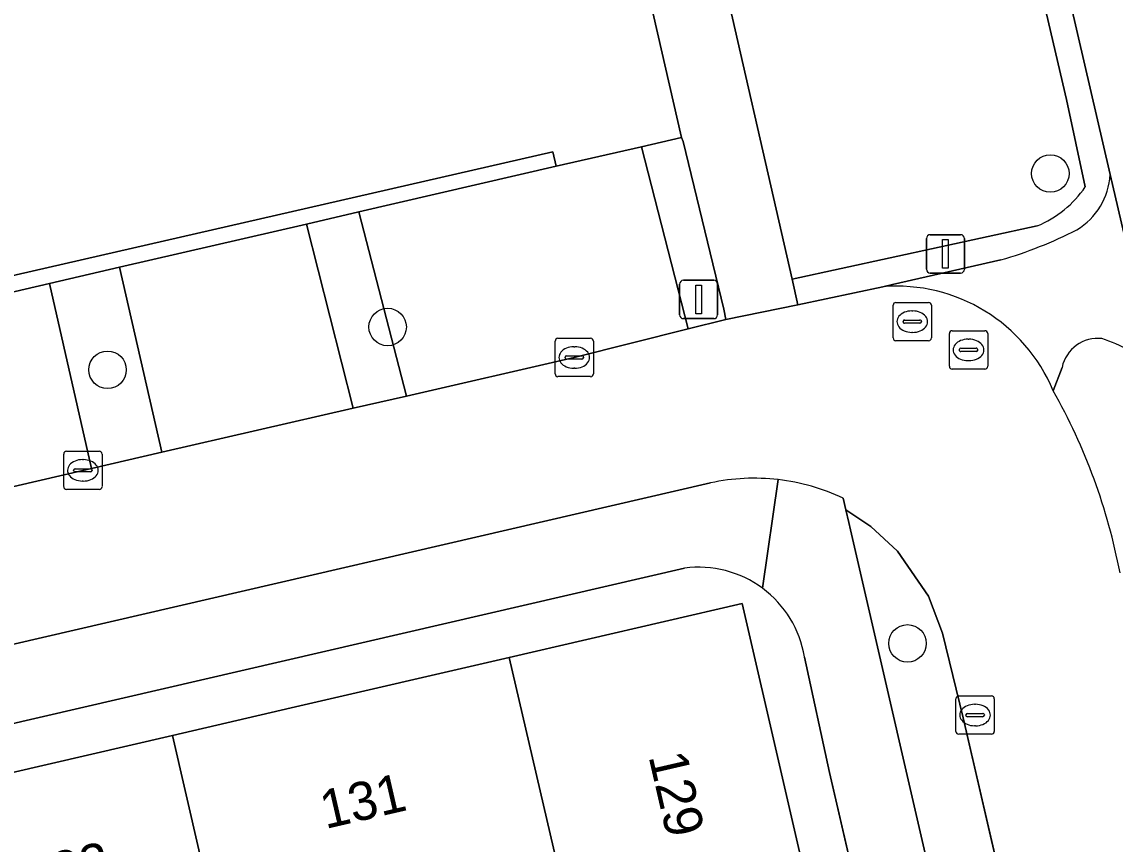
# Model space of a CAD drawing. Extents: x 156412 to 157779, y 382335 to 383768.
# Drawn here: x 156875.43 to 156903.96, y 383326.08 to 383347.53 of the extents above; entities that cross this region are included whole.
import ezdxf

# ---------------------------------------------------------------- set-up
doc = ezdxf.new("R2010")
doc.units = 0
for name, color, linetype in [('IMGEO_Berm_groen', 7, 'Continuous'), ('IMGEO_Boom', 7, 'Continuous'), ('IMGEO_Erf', 7, 'Continuous'), ('IMGEO_Fietspad_gesloten', 7, 'Continuous'), ('IMGEO_Groenvoorziening', 7, 'Continuous'), ('IMGEO_Haag', 7, 'Continuous'), ('IMGEO_Kolk', 7, 'Continuous'), ('IMGEO_Lichtmast', 7, 'Continuous'), ('IMGEO_Pand', 7, 'Continuous'), ('IMGEO_Pand_nummerreeks', 7, 'Continuous'), ('IMGEO_Parkeervlak_open', 7, 'Continuous'), ('IMGEO_Rijbaan_lokaal_gesloten', 7, 'Continuous'), ('IMGEO_Rioolput', 7, 'Continuous'), ('IMGEO_Verkeersbordpaal', 7, 'Continuous'), ('IMGEO_Voetpad_open', 7, 'Continuous')]:
    doc.layers.add(name, color=color, linetype=linetype)

msp = doc.modelspace()

# ---------------------------------------------------------------- linework, layer by layer
at = {"layer": 'IMGEO_Berm_groen'}
msp.add_lwpolyline([(156902.577, 383338.518), (156902.344, 383337.909)], dxfattribs=at)
for centre, radius, start, end in [((156903.513, 383338.318), 0.957, 83.734, 167.9332), ((156902.034, 383334.582), 4.947, 53.254, 71.3421), ((156888.779, 383330.233), 15.586, 10.8065, 29.5058)]:
    msp.add_arc(centre, radius, start, end, dxfattribs=at)
at = {"layer": 'IMGEO_Boom'}
for centre in [(156902.27, 383343.575), (156884.974, 383339.572), (156877.665, 383338.455), (156898.542, 383331.317)]:
    msp.add_circle(centre, 0.489, dxfattribs=at)
at = {"layer": 'IMGEO_Erf'}
for points in [[(156892.726, 383333.279), (156837.266, 383320.457)], [(156888.148, 383330.949), (156894.226, 383332.356), (156896.306, 383323.358), (156897.794, 383316.918), (156899.078, 383311.365), (156900.361, 383305.812), (156901.645, 383300.258), (156902.928, 383294.705), (156904.212, 383289.152), (156905.538, 383283.413), (156906.748, 383283.693), (156896.506, 383327.947), (156895.853, 383330.962)], [(156866.466, 383325.93), (156872.921, 383327.425), (156879.36, 383328.915), (156882.46, 383329.632), (156888.148, 383330.949)]]:
    msp.add_lwpolyline(points, dxfattribs=at)
for centre, radius, start, end in [((156893.096, 383330.514), 2.79, 53.4149, 97.6257), ((156893.101, 383330.512), 2.789, 9.2918, 53.5156)]:
    msp.add_arc(centre, radius, start, end, dxfattribs=at)
at = {"layer": 'IMGEO_Fietspad_gesloten'}
msp.add_lwpolyline([(156909.949, 383332.845), (156900.514, 383373.541), (156895.227, 383396.458), (156890.632, 383416.374), (156887.151, 383415.566), (156890.422, 383401.425), (156891.704, 383395.882), (156903.833, 383343.549), (156904.994, 383338.546), (156905.923, 383334.515), (156909.008, 383321.122), (156911.67, 383309.566), (156925.393, 383250), (156932.709, 383218.226), (156937.468, 383197.57), (156940.9, 383198.361), (156936.125, 383219.122), (156929.018, 383250)], close=True, dxfattribs=at)
for points in [[(156904.994, 383338.546), (156903.833, 383343.549)], [(156900.98, 383341.322), (156898.147, 383340.676), (156897.898, 383340.623)], [(156902.344, 383337.909), (156902.577, 383338.518)]]:
    msp.add_lwpolyline(points, dxfattribs=at)
for centre, radius, start, end in [((156902.019, 383343.66), 1.818, 301.2964, 356.496), ((156897.875, 383352.062), 11.179, 286.1233, 297.0705), ((156898.249, 383336.199), 4.438, 22.6616, 94.5355), ((156903.513, 383338.318), 0.957, 83.734, 167.9332), ((156902.034, 383334.582), 4.947, 53.254, 71.3421)]:
    msp.add_arc(centre, radius, start, end, dxfattribs=at)
at = {"layer": 'IMGEO_Groenvoorziening'}
for points in [[(156890.3, 383396.802), (156883.109, 383395.151), (156883.266, 383394.465), (156889.593, 383395.89), (156891.094, 383395.807), (156896.19, 383373.344), (156902.688, 383345.505), (156903.183, 383343.229)], [(156903.183, 383343.229), (156902.688, 383345.505), (156896.19, 383373.344), (156891.094, 383395.807), (156889.593, 383395.89), (156883.266, 383394.465)], [(156903.833, 383343.549), (156891.704, 383395.882)], [(156883.266, 383394.465), (156895.53, 383340.821), (156901.929, 383342.207)], [(156835.96, 383342.345), (156832.433, 383341.534), (156832.762, 383340.085), (156833.787, 383340.392), (156846.638, 383343.378), (156847.414, 383340.039), (156848.625, 383334.827), (156889.288, 383344.145), (156889.372, 383343.764), (156891.596, 383344.273), (156892.645, 383344.513), (156890.356, 383354.495), (156890.049, 383354.436), (156887.093, 383353.745), (156887.573, 383351.571), (156885.689, 383351.135), (156878.476, 383349.467), (156876.353, 383348.976), (156872.04, 383367.576)], [(156901.929, 383342.207), (156895.53, 383340.821), (156895.683, 383340.152), (156897.898, 383340.623), (156898.147, 383340.676), (156900.98, 383341.322)]]:
    msp.add_lwpolyline(points, dxfattribs=at)
msp.add_lwpolyline([(156877.98, 383341.131), (156882.853, 383342.257), (156884.225, 383342.574), (156889.372, 383343.764), (156889.288, 383344.145), (156848.625, 383334.827), (156835.773, 383331.841), (156835.376, 383333.552), (156834.301, 383333.302), (156834.79, 383331.147), (156835.81, 383331.383), (156838.304, 383331.959), (156840.967, 383332.575), (156845.961, 383333.729), (156847.284, 383334.035), (156849.735, 383334.602), (156851.392, 383334.985), (156856.918, 383336.262), (156858.227, 383336.565), (156863.926, 383337.882), (156867.61, 383338.734), (156872.655, 383339.9), (156873.6, 383340.118), (156876.152, 383340.708)], close=True, dxfattribs=at)
for centre, radius, start, end in [((156902.019, 383343.66), 1.818, 301.2964, 356.496), ((156900.833, 383344.833), 2.845, 292.6641, 325.6954), ((156900.833, 383344.833), 2.845, 292.6641, 325.6954), ((156897.875, 383352.062), 11.179, 286.1233, 297.0705)]:
    msp.add_arc(centre, radius, start, end, dxfattribs=at)
at = {"layer": 'IMGEO_Haag'}
for points in [[(156890.3, 383396.802), (156883.109, 383395.151), (156883.266, 383394.465), (156889.593, 383395.89), (156891.094, 383395.807), (156896.19, 383373.344), (156902.688, 383345.505), (156903.183, 383343.229)], [(156903.833, 383343.549), (156891.704, 383395.882)], [(156901.929, 383342.207), (156895.53, 383340.821)], [(156895.53, 383340.821), (156895.683, 383340.152), (156897.898, 383340.623), (156898.147, 383340.676), (156900.98, 383341.322)]]:
    msp.add_lwpolyline(points, dxfattribs=at)
msp.add_lwpolyline([(156877.98, 383341.131), (156882.853, 383342.257), (156884.225, 383342.574), (156889.372, 383343.764), (156889.288, 383344.145), (156848.625, 383334.827), (156835.773, 383331.841), (156835.376, 383333.552), (156834.301, 383333.302), (156834.79, 383331.147), (156835.81, 383331.383), (156838.304, 383331.959), (156840.967, 383332.575), (156845.961, 383333.729), (156847.284, 383334.035), (156849.735, 383334.602), (156851.392, 383334.985), (156856.918, 383336.262), (156858.227, 383336.565), (156863.926, 383337.882), (156867.61, 383338.734), (156872.655, 383339.9), (156873.6, 383340.118), (156876.152, 383340.708)], close=True, dxfattribs=at)
for centre, radius, start, end in [((156902.019, 383343.66), 1.818, 301.2964, 356.496), ((156900.833, 383344.833), 2.845, 292.6641, 325.6954), ((156897.875, 383352.062), 11.179, 286.1233, 297.0705)]:
    msp.add_arc(centre, radius, start, end, dxfattribs=at)
at = {"layer": 'IMGEO_Kolk'}
for p, q in [((156889.345, 383338.35), (156889.345, 383339.202)), ((156889.42, 383339.276), (156890.272, 383339.276)), ((156890.346, 383339.202), (156890.346, 383338.35)), ((156889.604, 383338.77), (156889.604, 383338.782)), ((156889.647, 383338.819), (156890.045, 383338.819)), ((156889.833, 383339.056), (156889.858, 383339.056)), ((156890.088, 383338.782), (156890.088, 383338.77)), ((156890.042, 383338.733), (156889.644, 383338.733)), ((156889.856, 383338.496), (156889.831, 383338.496)), ((156890.272, 383338.276), (156889.42, 383338.276)), ((156876.521, 383335.406), (156876.521, 383336.258)), ((156876.596, 383336.332), (156877.448, 383336.332)), ((156877.522, 383336.258), (156877.522, 383335.406)), ((156877.009, 383336.112), (156877.034, 383336.112)), ((156876.78, 383335.826), (156876.78, 383335.838)), ((156877.218, 383335.789), (156876.82, 383335.789)), ((156876.823, 383335.875), (156877.221, 383335.875)), ((156877.264, 383335.838), (156877.264, 383335.826)), ((156877.032, 383335.552), (156877.007, 383335.552)), ((156877.448, 383335.332), (156876.596, 383335.332)), ((156899.88, 383329.948), (156900.732, 383329.948)), ((156899.805, 383329.022), (156899.805, 383329.874)), ((156900.293, 383329.728), (156900.318, 383329.728)), ((156900.806, 383329.874), (156900.806, 383329.022)), ((156900.064, 383329.442), (156900.064, 383329.454)), ((156900.502, 383329.405), (156900.104, 383329.405)), ((156900.107, 383329.491), (156900.505, 383329.491)), ((156900.548, 383329.454), (156900.548, 383329.442)), ((156900.316, 383329.168), (156900.291, 383329.168)), ((156900.732, 383328.948), (156899.88, 383328.948))]:
    msp.add_line(p, q, dxfattribs=at)
for points in [[(156889.345, 383338.35), (156889.345, 383339.202)], [(156889.42, 383339.276), (156890.272, 383339.276)], [(156890.346, 383339.202), (156890.346, 383338.35)], [(156890.272, 383338.276), (156889.42, 383338.276)], [(156876.521, 383335.406), (156876.521, 383336.258)], [(156876.596, 383336.332), (156877.448, 383336.332)], [(156877.522, 383336.258), (156877.522, 383335.406)], [(156877.448, 383335.332), (156876.596, 383335.332)], [(156899.88, 383329.948), (156900.732, 383329.948)], [(156899.805, 383329.022), (156899.805, 383329.874)], [(156900.806, 383329.874), (156900.806, 383329.022)], [(156900.732, 383328.948), (156899.88, 383328.948)]]:
    msp.add_lwpolyline(points, dxfattribs=at)
for centre, radius, start, end in [((156889.422, 383339.2), 0.0765, 91.552, 178.448), ((156889.422, 383339.2), 0.0765, 91.552, 178.448), ((156890.27, 383339.2), 0.0765, 1.552, 88.448), ((156890.27, 383339.2), 0.0765, 1.552, 88.448), ((156889.644, 383338.779), 0.0403, 85.8775, 175.7526), ((156890.049, 383338.781), 0.0386, 1.7309, 96.639), ((156889.641, 383338.769), 0.0366, 178.938, 274.7102), ((156890.045, 383338.776), 0.043, 264.8664, 352.4533), ((156889.422, 383338.352), 0.0765, 181.552, 268.448), ((156889.422, 383338.352), 0.0765, 181.552, 268.448), ((156890.27, 383338.352), 0.0765, 271.552, 358.448), ((156890.27, 383338.352), 0.0765, 271.552, 358.448), ((156876.598, 383336.256), 0.0765, 91.552, 178.448), ((156876.598, 383336.256), 0.0765, 91.552, 178.448), ((156877.446, 383336.256), 0.0765, 1.552, 88.448), ((156877.446, 383336.256), 0.0765, 1.552, 88.448), ((156876.82, 383335.835), 0.0403, 85.8775, 175.7526), ((156876.817, 383335.825), 0.0366, 178.938, 274.7102), ((156877.221, 383335.832), 0.043, 264.8664, 352.4533), ((156877.225, 383335.837), 0.0386, 1.7309, 96.639), ((156876.598, 383335.408), 0.0765, 181.552, 268.448), ((156876.598, 383335.408), 0.0765, 181.552, 268.448), ((156877.446, 383335.408), 0.0765, 271.552, 358.448), ((156877.446, 383335.408), 0.0765, 271.552, 358.448), ((156899.882, 383329.872), 0.0765, 91.552, 178.448), ((156899.882, 383329.872), 0.0765, 91.552, 178.448), ((156900.73, 383329.872), 0.0765, 1.552, 88.448), ((156900.73, 383329.872), 0.0765, 1.552, 88.448), ((156900.104, 383329.451), 0.0403, 85.8775, 175.7526), ((156900.101, 383329.441), 0.0366, 178.938, 274.7102), ((156900.505, 383329.448), 0.043, 264.8664, 352.4533), ((156900.509, 383329.453), 0.0386, 1.7309, 96.639), ((156899.882, 383329.024), 0.0765, 181.552, 268.448), ((156899.882, 383329.024), 0.0765, 181.552, 268.448), ((156900.73, 383329.024), 0.0765, 271.552, 358.448), ((156900.73, 383329.024), 0.0765, 271.552, 358.448)]:
    msp.add_arc(centre, radius, start, end, dxfattribs=at)
for centre, major_axis, ratio, start_param, end_param in [((156889.832, 383338.776), (-0.387, 0.002), 0.722429, 4.712389, 7.853982), ((156889.857, 383338.776), (-0.39, 0.002), 0.717154, 1.570796, 4.712389), ((156877.008, 383335.832), (-0.387, 0.002), 0.722429, 4.712389, 7.853982), ((156877.033, 383335.832), (-0.39, 0.002), 0.717154, 1.570796, 4.712389), ((156900.292, 383329.448), (-0.387, 0.002), 0.722429, 4.712389, 7.853982), ((156900.317, 383329.448), (-0.39, 0.002), 0.717154, 1.570796, 4.712389)]:
    msp.add_ellipse(centre, major_axis=major_axis, ratio=ratio, start_param=start_param, end_param=end_param, dxfattribs=at)
at = {"layer": 'IMGEO_Lichtmast'}
for p, q in [((156892.694, 383340.789), (156893.484, 383340.789)), ((156893.484, 383340.789), (156892.694, 383340.789)), ((156892.594, 383339.889), (156892.594, 383340.689)), ((156892.594, 383340.689), (156892.594, 383339.889)), ((156893.584, 383340.689), (156893.584, 383339.889)), ((156893.584, 383339.889), (156893.584, 383340.689)), ((156893.484, 383339.789), (156892.694, 383339.789)), ((156892.694, 383339.789), (156893.484, 383339.789))]:
    msp.add_line(p, q, dxfattribs=at)
msp.add_lwpolyline([(156893.014, 383340.664), (156893.164, 383340.664), (156893.164, 383339.914), (156893.014, 383339.914), (156893.014, 383340.664)], dxfattribs=at)
for centre, start, end in [((156892.694, 383340.689), 90, 180), ((156892.694, 383340.689), 90, 180), ((156893.484, 383340.689), 0, 90), ((156893.484, 383340.689), 360, 90), ((156892.694, 383339.889), 180, 270), ((156892.694, 383339.889), 180, 270), ((156893.484, 383339.889), 270, 0), ((156893.484, 383339.889), 270, 0)]:
    msp.add_arc(centre, 0.1, start, end, dxfattribs=at)
at = {"layer": 'IMGEO_Pand'}
for points in [[(156888.148, 383330.949), (156889.564, 383324.854), (156890.237, 383321.956), (156896.306, 383323.358), (156894.226, 383332.356)], [(156888.148, 383330.949), (156882.46, 383329.632), (156879.36, 383328.915), (156880.76, 383322.837), (156883.673, 383323.504), (156889.564, 383324.854)], [(156874.299, 383316.942), (156875.206, 383313.077), (156877.193, 383313.535), (156876.285, 383317.4), (156884.637, 383319.326), (156883.673, 383323.504), (156880.76, 383322.837), (156879.36, 383328.915), (156872.921, 383327.425), (156875.292, 383317.171)]]:
    msp.add_lwpolyline(points, close=True, dxfattribs=at)
at = {"layer": 'IMGEO_Parkeervlak_open'}
for points in [[(156891.596, 383344.273), (156889.372, 383343.764), (156884.225, 383342.574), (156885.464, 383337.769), (156889.846, 383338.775), (156892.819, 383339.521)], [(156882.853, 383342.257), (156877.98, 383341.131), (156879.082, 383336.304), (156884.074, 383337.45)], [(156876.152, 383340.708), (156873.6, 383340.118), (156874.72, 383335.3), (156877.022, 383335.831), (156877.247, 383335.883)], [(156930.791, 383196.032), (156926.194, 383216.018), (156899.997, 383329.378), (156899.456, 383331.586), (156899.091, 383332.546), (156898.278, 383333.72), (156897.582, 383334.37), (156896.934, 383334.801), (156897.009, 383334.474), (156897.054, 383334.28), (156916.508, 383250), (156924.228, 383216.555), (156929.061, 383195.633), (156945.817, 383123.097), (156947.571, 383123.479)]]:
    msp.add_lwpolyline(points, close=True, dxfattribs=at)
at = {"layer": 'IMGEO_Rijbaan_lokaal_gesloten'}
for points in [[(156897.898, 383340.623), (156895.683, 383340.152), (156893.802, 383339.768), (156892.819, 383339.521), (156889.846, 383338.775), (156885.464, 383337.769), (156884.074, 383337.45), (156879.082, 383336.304), (156877.247, 383335.883), (156877.022, 383335.831), (156874.72, 383335.3)], [(156838.611, 383322.829), (156893.403, 383335.504)], [(156896.864, 383335.104), (156896.934, 383334.801), (156897.582, 383334.37), (156898.278, 383333.72), (156899.091, 383332.546), (156899.456, 383331.586), (156899.997, 383329.378), (156926.194, 383216.018), (156930.791, 383196.032), (156947.571, 383123.479), (156948.35, 383120.113), (156949.863, 383113.57), (156950.369, 383111.384), (156953.018, 383099.928), (156953.415, 383098.214), (156956.007, 383087.008), (156956.484, 383084.945), (156959.176, 383073.305), (156959.629, 383071.348), (156963.582, 383054.257), (156964.004, 383052.43), (156964.687, 383049.478), (156965.83, 383044.537), (156968.657, 383032.312)]]:
    msp.add_lwpolyline(points, dxfattribs=at)
for centre, radius, start, end in [((156898.249, 383336.199), 4.438, 22.6616, 94.5355), ((156888.779, 383330.233), 15.586, 10.8065, 29.5058), ((156894.547, 383330.183), 5.443, 83.4543, 102.1279), ((156894.55, 383330.229), 5.397, 64.6061, 83.4318)]:
    msp.add_arc(centre, radius, start, end, dxfattribs=at)
at = {"layer": 'IMGEO_Rioolput'}
for p, q in [((156898.241, 383340.211), (156899.093, 383340.211)), ((156898.166, 383339.285), (156898.166, 383340.137)), ((156898.654, 383339.991), (156898.679, 383339.991)), ((156899.167, 383340.137), (156899.167, 383339.285)), ((156898.425, 383339.705), (156898.425, 383339.717)), ((156898.863, 383339.668), (156898.465, 383339.668)), ((156898.468, 383339.754), (156898.866, 383339.754)), ((156898.909, 383339.717), (156898.909, 383339.705)), ((156898.677, 383339.431), (156898.652, 383339.431)), ((156899.634, 383338.547), (156899.634, 383339.399)), ((156899.709, 383339.473), (156900.561, 383339.473)), ((156900.635, 383339.399), (156900.635, 383338.547)), ((156899.093, 383339.211), (156898.241, 383339.211)), ((156900.122, 383339.253), (156900.147, 383339.253)), ((156899.893, 383338.967), (156899.893, 383338.979)), ((156900.331, 383338.93), (156899.933, 383338.93)), ((156899.936, 383339.016), (156900.334, 383339.016)), ((156900.377, 383338.979), (156900.377, 383338.967)), ((156900.145, 383338.693), (156900.12, 383338.693)), ((156900.561, 383338.473), (156899.709, 383338.473))]:
    msp.add_line(p, q, dxfattribs=at)
for points in [[(156898.241, 383340.211), (156899.093, 383340.211)], [(156898.166, 383339.285), (156898.166, 383340.137)], [(156899.167, 383340.137), (156899.167, 383339.285)], [(156899.634, 383338.547), (156899.634, 383339.399)], [(156899.709, 383339.473), (156900.561, 383339.473)], [(156900.635, 383339.399), (156900.635, 383338.547)], [(156899.093, 383339.211), (156898.241, 383339.211)], [(156900.561, 383338.473), (156899.709, 383338.473)]]:
    msp.add_lwpolyline(points, dxfattribs=at)
for centre, radius, start, end in [((156898.243, 383340.135), 0.0765, 91.552, 178.448), ((156898.243, 383340.135), 0.0765, 91.552, 178.448), ((156899.091, 383340.135), 0.0765, 1.552, 88.448), ((156899.091, 383340.135), 0.0765, 1.552, 88.448), ((156898.465, 383339.714), 0.0403, 85.8775, 175.7526), ((156898.462, 383339.704), 0.0366, 178.938, 274.7102), ((156898.866, 383339.711), 0.043, 264.8664, 352.4533), ((156898.87, 383339.716), 0.0386, 1.7309, 96.639), ((156899.711, 383339.397), 0.0765, 91.552, 178.448), ((156899.711, 383339.397), 0.0765, 91.552, 178.448), ((156900.559, 383339.397), 0.0765, 1.552, 88.448), ((156900.559, 383339.397), 0.0765, 1.552, 88.448), ((156898.243, 383339.287), 0.0765, 181.552, 268.448), ((156898.243, 383339.287), 0.0765, 181.552, 268.448), ((156899.091, 383339.287), 0.0765, 271.552, 358.448), ((156899.091, 383339.287), 0.0765, 271.552, 358.448), ((156899.933, 383338.976), 0.0403, 85.8775, 175.7526), ((156899.93, 383338.966), 0.0366, 178.938, 274.7102), ((156900.334, 383338.973), 0.043, 264.8664, 352.4533), ((156900.338, 383338.978), 0.0386, 1.7309, 96.639), ((156899.711, 383338.549), 0.0765, 181.552, 268.448), ((156899.711, 383338.549), 0.0765, 181.552, 268.448), ((156900.559, 383338.549), 0.0765, 271.552, 358.448), ((156900.559, 383338.549), 0.0765, 271.552, 358.448)]:
    msp.add_arc(centre, radius, start, end, dxfattribs=at)
for centre, major_axis, ratio, start_param, end_param in [((156898.653, 383339.711), (-0.387, 0.002), 0.722429, 4.712389, 7.853982), ((156898.678, 383339.711), (-0.39, 0.002), 0.717154, 1.570796, 4.712389), ((156900.121, 383338.973), (-0.387, 0.002), 0.722429, 4.712389, 7.853982), ((156900.146, 383338.973), (-0.39, 0.002), 0.717154, 1.570796, 4.712389)]:
    msp.add_ellipse(centre, major_axis=major_axis, ratio=ratio, start_param=start_param, end_param=end_param, dxfattribs=at)
at = {"layer": 'IMGEO_Verkeersbordpaal'}
for p, q in [((156899.136, 383341.98), (156899.926, 383341.98)), ((156899.926, 383341.98), (156899.136, 383341.98)), ((156899.036, 383341.08), (156899.036, 383341.88)), ((156899.036, 383341.88), (156899.036, 383341.08)), ((156900.026, 383341.88), (156900.026, 383341.08)), ((156900.026, 383341.08), (156900.026, 383341.88)), ((156899.926, 383340.98), (156899.136, 383340.98)), ((156899.136, 383340.98), (156899.926, 383340.98))]:
    msp.add_line(p, q, dxfattribs=at)
msp.add_lwpolyline([(156899.456, 383341.855), (156899.606, 383341.855), (156899.606, 383341.105), (156899.456, 383341.105), (156899.456, 383341.855)], dxfattribs=at)
for centre, start, end in [((156899.136, 383341.88), 90, 180), ((156899.136, 383341.88), 90, 180), ((156899.926, 383341.88), 0, 90), ((156899.926, 383341.88), 360, 90), ((156899.136, 383341.08), 180, 270), ((156899.136, 383341.08), 180, 270), ((156899.926, 383341.08), 270, 0), ((156899.926, 383341.08), 270, 0)]:
    msp.add_arc(centre, 0.1, start, end, dxfattribs=at)
at = {"layer": 'IMGEO_Voetpad_open'}
for points in [[(156883.266, 383394.465), (156883.109, 383395.151), (156881.136, 383394.694), (156881.464, 383393.274), (156883.63, 383383.827), (156890.356, 383354.495), (156892.645, 383344.513), (156892.689, 383344.413), (156893.749, 383340.039), (156893.802, 383339.768), (156895.683, 383340.152), (156895.53, 383340.821)], [(156892.689, 383344.413), (156892.645, 383344.513), (156891.596, 383344.273), (156892.819, 383339.521), (156893.802, 383339.768), (156893.749, 383340.039)], [(156884.225, 383342.574), (156882.853, 383342.257), (156884.074, 383337.45), (156885.464, 383337.769)], [(156877.98, 383341.131), (156876.152, 383340.708), (156877.247, 383335.883), (156879.082, 383336.304)]]:
    msp.add_lwpolyline(points, close=True, dxfattribs=at)
for points in [[(156893.403, 383335.504), (156838.611, 383322.829), (156836.789, 383322.376), (156837.266, 383320.457), (156892.726, 383333.279)], [(156894.759, 383332.754), (156895.167, 383335.59)], [(156895.167, 383335.59), (156894.759, 383332.754)], [(156897.054, 383334.28), (156897.009, 383334.474), (156896.934, 383334.801), (156896.864, 383335.104)], [(156945.817, 383123.097), (156929.061, 383195.633), (156924.228, 383216.555), (156916.508, 383250), (156897.054, 383334.28)], [(156895.853, 383330.962), (156896.506, 383327.947), (156906.748, 383283.693), (156907.427, 383280.76), (156914.547, 383250), (156922.376, 383216.171), (156922.95, 383213.682), (156923.279, 383212.251), (156927.208, 383195.206), (156939.055, 383143.808), (156939.868, 383140.195), (156943.025, 383126.762), (156944.482, 383120.619), (156960.408, 383051.718), (156961.085, 383048.791), (156964.964, 383032.009), (156965.291, 383030.587), (156966.27, 383026.397)]]:
    msp.add_lwpolyline(points, dxfattribs=at)
for centre, radius, start, end in [((156894.547, 383330.183), 5.443, 83.4543, 102.1279), ((156894.55, 383330.229), 5.397, 64.6061, 83.4318), ((156893.096, 383330.514), 2.79, 53.4149, 97.6257), ((156893.101, 383330.512), 2.789, 9.2918, 53.5156)]:
    msp.add_arc(centre, radius, start, end, dxfattribs=at)

# ---------------------------------------------------------------- texts
at = {"layer": 'IMGEO_Pand_nummerreeks'}
for s, rotation, p in [('129', 283.014, (156891.78, 383328.373)), ('131', 13.0327, (156883.35, 383326.472)), ('133', 13.0327, (156875.629, 383324.685))]:
    msp.add_text(s, height=1, rotation=rotation, dxfattribs=at).set_placement(p)

doc.saveas('drawing.dxf')
